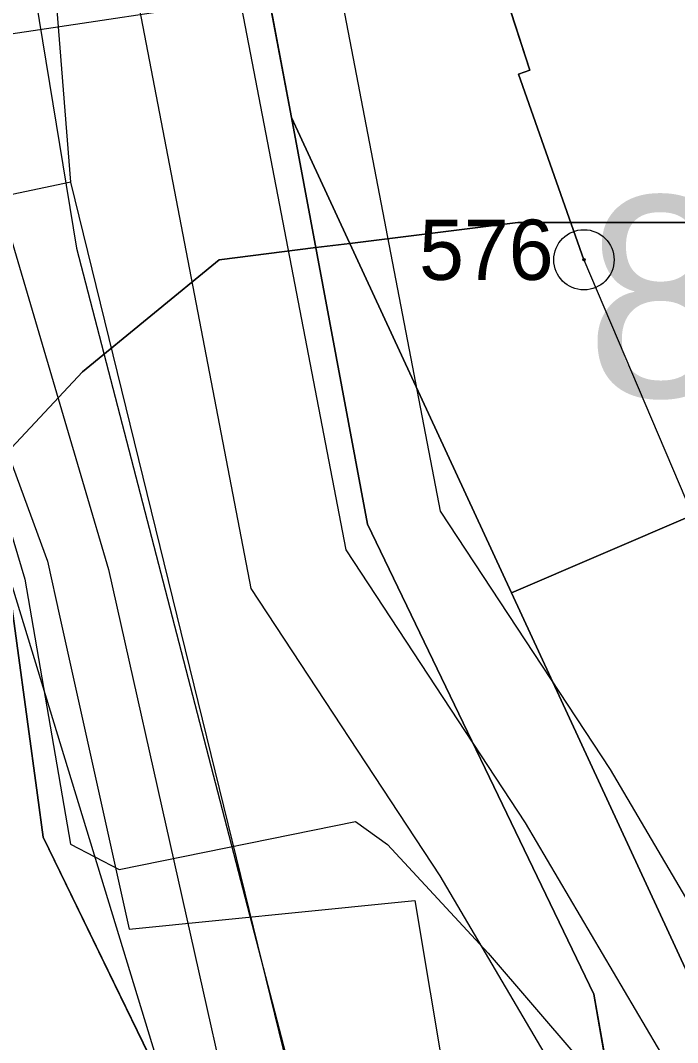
# Model space of a CAD drawing. Extents: x -706130 to -698555, y -971544 to -967260.
# Drawn here: x -704361.46 to -704345.1, y -969805.37 to -969779.92 of the extents above; entities that cross this region are included whole.
import ezdxf

# ---------------------------------------------------------------- set-up
doc = ezdxf.new("R2010")
doc.units = 0
for name, color, linetype in [('BPEJ hranice S', 7, 'Continuous'), ('BPEJ I-II trida ochrany S', 7, 'Continuous'), ('Docházková izochrona - BUS S', 7, 'Continuous'), ('Docházková izochrona - VLAK N', 7, 'Continuous'), ('Hluková izofona', 7, 'Continuous'), ('Kanalizace_stoka bez rozlišení N', 7, 'Continuous'), ('KN_Budovy', 7, 'Continuous'), ('KN_Budovy_cisla_domovni', 7, 'Continuous'), ('KN_Hranice_parcel', 7, 'Continuous'), ('KN_Hranice_parcel_vnitrni_kresba', 7, 'Continuous'), ('KN_Polygon parcely', 7, 'Continuous'), ('KN_POZEMKY_13_ZASTAVENA PLOCHA', 7, 'Continuous'), ('KN_POZEMKY_14_OSTATNI PLOCHA', 7, 'Continuous'), ('KN_POZEMKY_5_ZAHRADA', 7, 'Continuous'), ('KN_VYUZITI_16_ostatni plocha_silnice', 7, 'Continuous'), ('KN_VYUZITI_17_ostatni plocha_ostatni komunikace', 7, 'Continuous'), ('KN_VYUZITI_26_ostatni plocha_jina plocha', 7, 'Continuous'), ('KN_Značky bodu BP', 7, 'Continuous'), ('Komunikace III třídy osy S', 7, 'Continuous'), ('Koridor pro umístění staveb pro snižování ohrožení území povodněmi N', 7, 'Continuous'), ('Koridor pro umístění staveb pro snižování ohrožení území povodněmi N ŠRAFY', 7, 'Continuous'), ('Plochy doprava silniční - silnice III třídy S', 7, 'Continuous'), ('Plochy smíšené obytné venkovské S', 7, 'Continuous'), ('Plochy verejnych prostranstvi - komunikace ostatni S', 7, 'Continuous'), ('Plochy vodní a vodních toku_linie zatrubněný tok S', 7, 'Continuous'), ('Plynovody STL S', 7, 'Continuous'), ('Regulační bloky zastavěné S', 7, 'Continuous'), ('Spoje_dálkový komunikační kabel S', 7, 'Continuous'), ('Trasy cykloturistické S', 7, 'Continuous'), ('Vodovodní řady - rozváděcí S', 7, 'Continuous'), ('VPS pro snizovani ohrozeni uzemi povodnemi_obrys N', 7, 'Continuous'), ('VPS pro snizovani ohrozeni uzemi povodnemi_plochy N', 7, 'Continuous')]:
    doc.layers.add(name, color=color, linetype=linetype)

msp = doc.modelspace()

# ---------------------------------------------------------------- linework, layer by layer
at = {"layer": 'BPEJ hranice S'}
for points in [[(-704278.985, -969867.086), (-704281.346, -969864.89), (-704288.676, -969858.073), (-704301.065, -969842.89), (-704302.127, -969841.381), (-704309.418, -969831.025), (-704316.551, -969820.891), (-704320.607, -969814.735), (-704325.534, -969807.258), (-704326.962, -969804.901), (-704327.036, -969804.779), (-704330.438, -969799.163), (-704331.728, -969797.033), (-704334.825, -969789.286), (-704336.646, -969787.692), (-704339.781, -969784.948), (-704340.968, -969784.948), (-704349.073, -969784.948), (-704353.26, -969785.471), (-704354.106, -969785.577), (-704356.507, -969785.878), (-704359.914, -969788.667), (-704362.52, -969791.447)], [(-704362.52, -969791.447), (-704359.914, -969788.667), (-704356.507, -969785.878), (-704354.106, -969785.577), (-704353.26, -969785.471), (-704349.073, -969784.948), (-704340.968, -969784.948), (-704339.781, -969784.948), (-704336.646, -969787.692), (-704334.825, -969789.286), (-704331.728, -969797.033), (-704330.438, -969799.163), (-704327.036, -969804.779), (-704326.962, -969804.901), (-704325.534, -969807.258), (-704320.607, -969814.735), (-704316.551, -969820.891), (-704309.418, -969831.025)]]:
    msp.add_lwpolyline(points, dxfattribs=at)
at = {"layer": 'BPEJ I-II trida ochrany S'}
for p, q in [((-704344.73, -969792.24), (-704349.23, -969794.17)), ((-704349.23, -969794.17), (-704344.85, -969803.64))]:
    msp.add_line(p, q, dxfattribs=at)
at = {"layer": 'Docházková izochrona - BUS S'}
msp.add_arc((-704361.829, -969946.93), 400, 155.51821, 17.33949, dxfattribs=at)
at = {"layer": 'Docházková izochrona - VLAK N'}
msp.add_circle((-704165.451, -969778.767), 800, dxfattribs=at)
at = {"layer": 'Hluková izofona'}
msp.add_lwpolyline([(-703748.529, -969686.383), (-703761.395, -969689.692), (-703774.964, -969692.418), (-703783.944, -969694.279), (-703793.465, -969695.589), (-703819.951, -969699.587), (-703887.717, -969709.427), (-703984.616, -969723.88), (-704138.458, -969746.069), (-704205.166, -969756.49), (-704248.815, -969763.252), (-704420.92, -969789.191), (-704546.79, -969808.005), (-704962.749, -969869.028)], dxfattribs=at)
at = {"layer": 'Kanalizace_stoka bez rozlišení N'}
for points in [[(-704327.417, -970095.907), (-704330.185, -970067.287), (-704349.466, -970012.993), (-704358.228, -969974.444), (-704360.978, -969953.175), (-704362.313, -969925.187), (-704352.883, -969832.615), (-704354.224, -969808.307), (-704360.205, -969783.948), (-704362.825, -969750.855), (-704368.86, -969750.185), (-704369.794, -969697.897), (-704373.769, -969663.914), (-704377.96, -969638.098), (-704374.196, -969620.371), (-704406.439, -969532.54)], [(-704360.205, -969783.948), (-704420.538, -969796.634), (-704452.256, -969802.301)]]:
    msp.add_lwpolyline(points, dxfattribs=at)
at = {"layer": 'KN_Budovy'}
msp.add_lwpolyline([(-704348.78, -969781.16), (-704349.06, -969781.26), (-704347.43, -969785.88), (-704344.73, -969792.24), (-704342.56, -969797.38), (-704336.16, -969794.7), (-704340.82, -969783.54), (-704343.57, -969775.03), (-704350.08, -969777.13)], close=True, dxfattribs=at)
at = {"layer": 'KN_Hranice_parcel'}
for p, q in [((-704355.81, -969776.46), (-704354.71, -969782.34)), ((-704354.71, -969782.34), (-704349.23, -969794.17)), ((-704349.23, -969794.17), (-704344.85, -969803.64))]:
    msp.add_line(p, q, dxfattribs=at)
for points in [[(-704354.71, -969782.34), (-704352.82, -969792.46), (-704347.18, -969804.16), (-704345.35, -969814.73)], [(-704349.23, -969794.17), (-704344.73, -969792.24), (-704342.56, -969797.38), (-704336.16, -969794.7), (-704334.34, -969793.94), (-704336.92, -969787.75), (-704330.08, -969786.31)], [(-704361.8, -969793.53), (-704361.03, -969799.21), (-704360.89, -969800.25), (-704357.82, -969806.57)]]:
    msp.add_lwpolyline(points, dxfattribs=at)
at = {"layer": 'KN_Hranice_parcel_vnitrni_kresba'}
for p, q in [((-704348.78, -969781.16), (-704350.08, -969777.13)), ((-704349.06, -969781.26), (-704348.78, -969781.16)), ((-704347.43, -969785.88), (-704349.06, -969781.26)), ((-704347.43, -969785.88), (-704344.73, -969792.24))]:
    msp.add_line(p, q, dxfattribs=at)
at = {"layer": 'KN_Polygon parcely'}
msp.add_lwpolyline([(-704367.64, -969748.84), (-704367.33, -969769.52), (-704365.4, -969783.11), (-704361.8, -969793.53), (-704361.03, -969799.21), (-704360.89, -969800.25), (-704357.82, -969806.57), (-704355.78, -969815.07), (-704345.35, -969814.73), (-704347.18, -969804.16), (-704352.82, -969792.46), (-704354.71, -969782.34), (-704355.81, -969776.46), (-704356.69, -969770.74), (-704357.27, -969750.23), (-704357.45, -969748.74)], dxfattribs=at)
for points in [[(-704336.16, -969794.7), (-704334.34, -969793.94), (-704336.92, -969787.75), (-704330.08, -969786.31), (-704330.84, -969780.07), (-704343.57, -969775.03), (-704355.81, -969776.46), (-704354.71, -969782.34), (-704349.23, -969794.17), (-704344.73, -969792.24), (-704342.56, -969797.38)], [(-704354.71, -969782.34), (-704352.82, -969792.46), (-704347.18, -969804.16), (-704345.35, -969814.73), (-704337.58, -969814.48), (-704339.78, -969812.1), (-704344.85, -969803.64), (-704349.23, -969794.17)], [(-704330.08, -969786.31), (-704336.92, -969787.75), (-704334.34, -969793.94), (-704336.16, -969794.7), (-704342.56, -969797.38), (-704344.73, -969792.24), (-704349.23, -969794.17), (-704344.85, -969803.64), (-704328.59, -969798.59)], [(-704357.82, -969806.57), (-704360.89, -969800.25), (-704361.03, -969799.21), (-704361.8, -969793.53), (-704372.36, -969789.95), (-704371.79, -969794.88), (-704376.82, -969795.52), (-704376.46, -969798.4), (-704383, -969799.36), (-704380.71, -969814.93), (-704370.77, -969813.47)]]:
    msp.add_lwpolyline(points, close=True, dxfattribs=at)
at = {"layer": 'KN_POZEMKY_13_ZASTAVENA PLOCHA'}
for p, q in [((-704354.71, -969782.34), (-704355.81, -969776.46)), ((-704349.23, -969794.17), (-704354.71, -969782.34)), ((-704344.73, -969792.24), (-704349.23, -969794.17))]:
    msp.add_line(p, q, dxfattribs=at)
at = {"layer": 'KN_POZEMKY_14_OSTATNI PLOCHA'}
for p, q in [((-704355.81, -969776.46), (-704354.71, -969782.34)), ((-704352.82, -969792.46), (-704354.71, -969782.34)), ((-704354.71, -969782.34), (-704349.23, -969794.17)), ((-704354.71, -969782.34), (-704352.82, -969792.46)), ((-704347.18, -969804.16), (-704352.82, -969792.46)), ((-704352.82, -969792.46), (-704347.18, -969804.16)), ((-704361.03, -969799.21), (-704361.8, -969793.53)), ((-704361.8, -969793.53), (-704361.03, -969799.21)), ((-704349.23, -969794.17), (-704344.85, -969803.64)), ((-704360.89, -969800.25), (-704361.03, -969799.21)), ((-704361.03, -969799.21), (-704360.89, -969800.25)), ((-704357.82, -969806.57), (-704360.89, -969800.25)), ((-704360.89, -969800.25), (-704357.82, -969806.57)), ((-704345.35, -969814.73), (-704347.18, -969804.16)), ((-704347.18, -969804.16), (-704345.35, -969814.73))]:
    msp.add_line(p, q, dxfattribs=at)
at = {"layer": 'KN_POZEMKY_5_ZAHRADA'}
for p, q in [((-704349.23, -969794.17), (-704344.73, -969792.24)), ((-704344.85, -969803.64), (-704349.23, -969794.17))]:
    msp.add_line(p, q, dxfattribs=at)
at = {"layer": 'KN_VYUZITI_16_ostatni plocha_silnice'}
for p, q in [((-704355.81, -969776.46), (-704354.71, -969782.34)), ((-704354.71, -969782.34), (-704352.82, -969792.46)), ((-704352.82, -969792.46), (-704347.18, -969804.16)), ((-704361.03, -969799.21), (-704361.8, -969793.53)), ((-704360.89, -969800.25), (-704361.03, -969799.21)), ((-704357.82, -969806.57), (-704360.89, -969800.25)), ((-704347.18, -969804.16), (-704345.35, -969814.73))]:
    msp.add_line(p, q, dxfattribs=at)
at = {"layer": 'KN_VYUZITI_17_ostatni plocha_ostatni komunikace'}
for p, q in [((-704352.82, -969792.46), (-704354.71, -969782.34)), ((-704354.71, -969782.34), (-704349.23, -969794.17)), ((-704347.18, -969804.16), (-704352.82, -969792.46)), ((-704349.23, -969794.17), (-704344.85, -969803.64)), ((-704345.35, -969814.73), (-704347.18, -969804.16))]:
    msp.add_line(p, q, dxfattribs=at)
at = {"layer": 'KN_VYUZITI_26_ostatni plocha_jina plocha'}
for p, q in [((-704361.8, -969793.53), (-704361.03, -969799.21)), ((-704361.03, -969799.21), (-704360.89, -969800.25)), ((-704360.89, -969800.25), (-704357.82, -969806.57))]:
    msp.add_line(p, q, dxfattribs=at)
at = {"layer": 'KN_Značky bodu BP'}
for radius in [0.75, 0.03]:
    msp.add_circle((-704347.43, -969785.88), radius, dxfattribs=at)
at = {"layer": 'Komunikace III třídy osy S'}
msp.add_lwpolyline([(-704366.324, -969705.663), (-704362.43, -969771.16), (-704360.06, -969785.59), (-704353.486, -969810.913), (-704353.1, -969813.38), (-704352.8, -969816.74), (-704352.83, -969824.96), (-704353.37, -969835.13), (-704354.54, -969845.17), (-704357.462, -969866.976), (-704360.688, -969901.632), (-704362.07, -969917.62), (-704362.25, -969924.97), (-704362.545, -969935.899), (-704361.34, -969948.64), (-704360.51, -969956.41), (-704358.17, -969972.19), (-704350.532, -970007.639)], dxfattribs=at)
at = {"layer": 'Koridor pro umístění staveb pro snižování ohrožení území povodněmi N'}
for points in [[(-704353.039, -969889.171), (-704351.523, -969886.765), (-704346.495, -969882.791), (-704343.17, -969878.52), (-704340.67, -969871.14), (-704337.651, -969872.171), (-704334.628, -969867.47), (-704330.357, -969857.476), (-704328.996, -969852.61), (-704328.933, -969849.441), (-704332.56, -969834.082), (-704334.157, -969827.936), (-704337.395, -969815.293), (-704339.436, -969811.029), (-704346.771, -969798.571), (-704350.999, -969792.141), (-704354.364, -969774.646), (-704356.468, -969748.955)], [(-704361.452, -969749.357), (-704359.326, -969775.324), (-704355.721, -969794.059), (-704351.017, -969801.214), (-704343.854, -969813.381), (-704342.117, -969817.009), (-704338.998, -969829.185), (-704337.413, -969835.286), (-704333.945, -969849.974), (-704333.983, -969851.875), (-704335.083, -969855.814), (-704337.15, -969860.86), (-704339.064, -969865.128), (-704342.352, -969870.145), (-704349.976, -969879.17), (-704355.297, -969883.375), (-704357.901, -969887.509)]]:
    msp.add_lwpolyline(points, dxfattribs=at)
at = {"layer": 'Koridor pro umístění staveb pro snižování ohrožení území povodněmi N ŠRAFY'}
for points in [[(-704353.039, -969889.171), (-704351.523, -969886.765), (-704346.495, -969882.791), (-704343.17, -969878.52), (-704340.67, -969871.14), (-704337.651, -969872.171), (-704334.628, -969867.47), (-704330.357, -969857.476), (-704328.996, -969852.61), (-704328.933, -969849.441), (-704332.56, -969834.082), (-704334.157, -969827.936), (-704337.395, -969815.293), (-704339.436, -969811.029), (-704346.771, -969798.571), (-704350.999, -969792.141), (-704354.364, -969774.646), (-704356.468, -969748.955)], [(-704361.452, -969749.357), (-704359.326, -969775.324), (-704355.721, -969794.059), (-704351.017, -969801.214), (-704343.854, -969813.381), (-704342.117, -969817.009), (-704338.998, -969829.185), (-704337.413, -969835.286), (-704333.945, -969849.974), (-704333.983, -969851.875), (-704335.083, -969855.814), (-704337.15, -969860.86), (-704339.064, -969865.128), (-704342.352, -969870.145), (-704349.976, -969879.17), (-704355.297, -969883.375), (-704357.901, -969887.509)]]:
    msp.add_lwpolyline(points, dxfattribs=at)
at = {"layer": 'Plochy doprava silniční - silnice III třídy S'}
for p, q in [((-704354.71, -969782.34), (-704355.81, -969776.46)), ((-704352.82, -969792.46), (-704354.71, -969782.34)), ((-704347.18, -969804.16), (-704352.82, -969792.46)), ((-704361.8, -969793.53), (-704361.03, -969799.21)), ((-704361.03, -969799.21), (-704360.89, -969800.25)), ((-704360.89, -969800.25), (-704357.82, -969806.57)), ((-704345.35, -969814.73), (-704347.18, -969804.16))]:
    msp.add_line(p, q, dxfattribs=at)
at = {"layer": 'Plochy smíšené obytné venkovské S'}
for p, q in [((-704355.81, -969776.46), (-704354.71, -969782.34)), ((-704354.71, -969782.34), (-704349.23, -969794.17)), ((-704361.03, -969799.21), (-704361.8, -969793.53)), ((-704349.23, -969794.17), (-704344.85, -969803.64)), ((-704360.89, -969800.25), (-704361.03, -969799.21)), ((-704357.82, -969806.57), (-704360.89, -969800.25))]:
    msp.add_line(p, q, dxfattribs=at)
at = {"layer": 'Plochy verejnych prostranstvi - komunikace ostatni S'}
for p, q in [((-704349.23, -969794.17), (-704354.71, -969782.34)), ((-704344.85, -969803.64), (-704349.23, -969794.17)), ((-704347.18, -969804.16), (-704345.35, -969814.73))]:
    msp.add_line(p, q, dxfattribs=at)
msp.add_lwpolyline([(-704354.71, -969782.34), (-704352.82, -969792.46), (-704347.18, -969804.16)], dxfattribs=at)
at = {"layer": 'Plochy vodní a vodních toku_linie zatrubněný tok S'}
msp.add_lwpolyline([(-704358.96, -969749.156), (-704356.845, -969774.985), (-704353.36, -969793.1), (-704348.894, -969799.893), (-704345.06, -969806.405), (-704341.645, -969812.205), (-704339.756, -969816.151), (-704336.578, -969828.56), (-704334.986, -969834.684), (-704332.665, -969844.515), (-704331.439, -969849.708), (-704331.49, -969852.243), (-704332.72, -969856.645), (-704336.846, -969866.299), (-704340.67, -969871.14), (-704348.235, -969880.98), (-704353.41, -969885.07), (-704355.47, -969888.34)], dxfattribs=at)
at = {"layer": 'Plynovody STL S'}
msp.add_lwpolyline([(-704364.03, -969784.56), (-704360.785, -969793.379), (-704360.475, -969794.775), (-704358.75, -969802.54), (-704352.14, -969801.88), (-704351.64, -969801.83), (-704350.488, -969808.725), (-704350.439, -969809.022), (-704350.35, -969809.55), (-704349.83, -969815.37), (-704349.58, -969821.48), (-704349.23, -969827.35), (-704349.8, -969833.32), (-704350.014, -969835.449), (-704350.026, -969835.548), (-704351.11, -969845.14), (-704351.23, -969845.17), (-704356.93, -969843.9), (-704357.044, -969843.875), (-704358.81, -969855.744), (-704359.77, -969862.19), (-704360.67, -969867.55), (-704361.804, -969879.562)], dxfattribs=at)
at = {"layer": 'Regulační bloky zastavěné S'}
for p, q in [((-704355.81, -969776.46), (-704354.71, -969782.34)), ((-704354.71, -969782.34), (-704349.23, -969794.17)), ((-704361.03, -969799.21), (-704361.8, -969793.53)), ((-704349.23, -969794.17), (-704344.85, -969803.64)), ((-704360.89, -969800.25), (-704361.03, -969799.21)), ((-704357.82, -969806.57), (-704360.89, -969800.25))]:
    msp.add_line(p, q, dxfattribs=at)
at = {"layer": 'Spoje_dálkový komunikační kabel S'}
msp.add_lwpolyline([(-704362.02, -969791.6), (-704361.35, -969793.83), (-704360.21, -969800.43), (-704359, -969801.06), (-704353.12, -969799.86), (-704352.32, -969800.44), (-704349.81, -969803.14), (-704347.61, -969805.71), (-704345.92, -969806.42), (-704339.12, -969805.22), (-704336.85, -969805.9), (-704336.14, -969811.31), (-704335.62, -969814.98), (-704334.82, -969817.91), (-704329.28, -969832.33)], dxfattribs=at)
at = {"layer": 'Trasy cykloturistické S'}
msp.add_lwpolyline([(-704208.05, -969694.44), (-704200.17, -969756.67), (-704199, -969764.94), (-704194.64, -969791.47), (-704314.71, -969815.3), (-704326.94, -969814.13), (-704345.35, -969814.73), (-704355.78, -969815.07), (-704357.82, -969806.57), (-704361.8, -969793.53), (-704365.4, -969783.11), (-704367.33, -969769.52), (-704367.64, -969748.84)], dxfattribs=at)
at = {"layer": 'Vodovodní řady - rozváděcí S'}
msp.add_lwpolyline([(-704361.69, -969785.36), (-704359.26, -969793.59), (-704355.8, -969809.06)], dxfattribs=at)
at = {"layer": 'VPS pro snizovani ohrozeni uzemi povodnemi_obrys N'}
for points in [[(-704353.039, -969889.171), (-704351.523, -969886.765), (-704346.495, -969882.791), (-704343.17, -969878.52), (-704340.67, -969871.14), (-704337.651, -969872.171), (-704334.628, -969867.47), (-704330.357, -969857.476), (-704328.996, -969852.61), (-704328.933, -969849.441), (-704332.56, -969834.082), (-704334.157, -969827.936), (-704337.395, -969815.293), (-704339.436, -969811.029), (-704346.771, -969798.571), (-704350.999, -969792.141), (-704354.364, -969774.646), (-704356.468, -969748.955)], [(-704361.452, -969749.357), (-704359.326, -969775.324), (-704355.721, -969794.059), (-704351.017, -969801.214), (-704343.854, -969813.381), (-704342.117, -969817.009), (-704338.998, -969829.185), (-704337.413, -969835.286), (-704333.945, -969849.974), (-704333.983, -969851.875), (-704335.083, -969855.814), (-704337.15, -969860.86), (-704339.064, -969865.128), (-704342.352, -969870.145), (-704349.976, -969879.17), (-704355.297, -969883.375), (-704357.901, -969887.509)]]:
    msp.add_lwpolyline(points, dxfattribs=at)
at = {"layer": 'VPS pro snizovani ohrozeni uzemi povodnemi_plochy N'}
for points in [[(-704353.039, -969889.171), (-704351.523, -969886.765), (-704346.495, -969882.791), (-704343.17, -969878.52), (-704340.67, -969871.14), (-704337.651, -969872.171), (-704334.628, -969867.47), (-704330.357, -969857.476), (-704328.996, -969852.61), (-704328.933, -969849.441), (-704332.56, -969834.082), (-704334.157, -969827.936), (-704337.395, -969815.293), (-704339.436, -969811.029), (-704346.771, -969798.571), (-704350.999, -969792.141), (-704354.364, -969774.646), (-704356.468, -969748.955)], [(-704361.452, -969749.357), (-704359.326, -969775.324), (-704355.721, -969794.059), (-704351.017, -969801.214), (-704343.854, -969813.381), (-704342.117, -969817.009), (-704338.998, -969829.185), (-704337.413, -969835.286), (-704333.945, -969849.974), (-704333.983, -969851.875), (-704335.083, -969855.814), (-704337.15, -969860.86), (-704339.064, -969865.128), (-704342.352, -969870.145), (-704349.976, -969879.17), (-704355.297, -969883.375), (-704357.901, -969887.509)]]:
    msp.add_lwpolyline(points, dxfattribs=at)

# ---------------------------------------------------------------- texts
at = {"layer": 'KN_Budovy_cisla_domovni'}
msp.add_text('81', height=5, dxfattribs=at).set_placement((-704347.383, -969789.294))
at = {"layer": 'KN_Značky bodu BP'}
msp.add_text('576', height=1.5, dxfattribs=at).set_placement((-704351.533, -969786.38))

doc.saveas('drawing.dxf')
